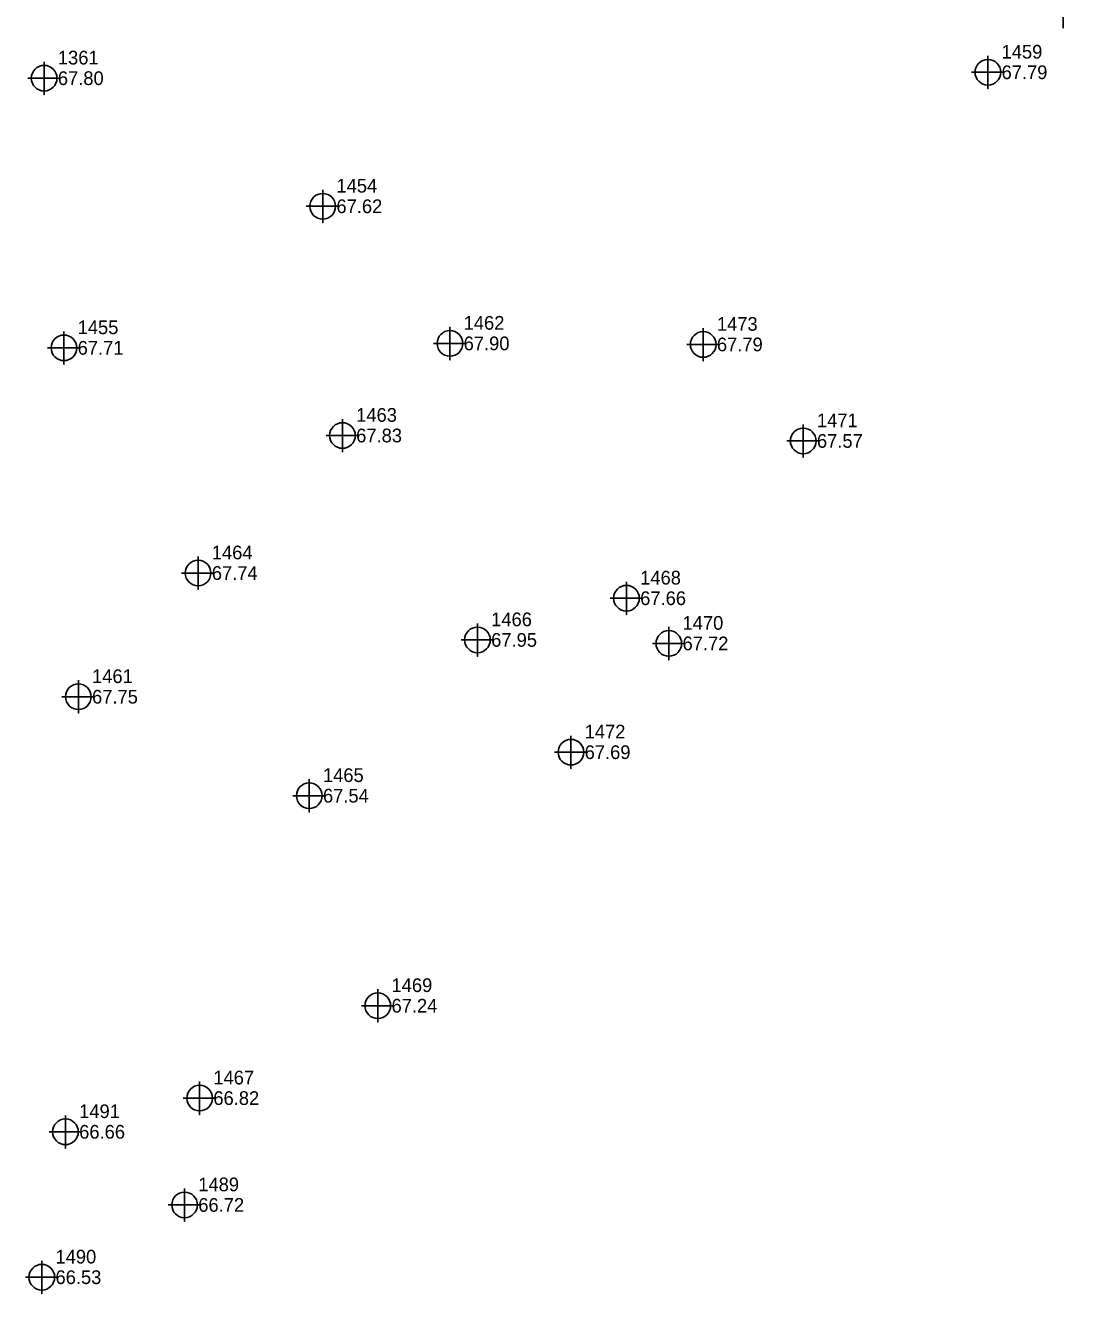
# Model space of a CAD drawing. Extents: x 2062781 to 2066835, y 358981 to 366501.
# Drawn here: x 2066558 to 2066750.3, y 365922.4 to 366153.9 of the extents above; entities that cross this region are included whole.
import ezdxf

# ---------------------------------------------------------------- set-up
doc = ezdxf.new("R2010")
doc.units = 0
for name, color, linetype in [('Exist DTM Regular Point CELL', 7, 'Continuous'), ('Exist DTM Regular Point Cogo Elevation', 7, 'Continuous'), ('Exist DTM Regular Point Cogo Number', 7, 'Continuous')]:
    doc.layers.add(name, color=color, linetype=linetype)

msp = doc.modelspace()

# ---------------------------------------------------------------- linework, layer by layer
at = {"layer": 'Exist DTM Regular Point CELL'}
for points in [[(2066747.34, 366159.42), (2066747.34, 366153.42), (2066747.34, 366156.42), (2066750.34, 366156.42), (2066744.34, 366156.42)], [(2066561.41, 366147.24), (2066561.41, 366141.24), (2066561.41, 366144.24), (2066564.41, 366144.24), (2066558.41, 366144.24)], [(2066733.6, 366148.32), (2066733.6, 366142.32), (2066733.6, 366145.32), (2066736.6, 366145.32), (2066730.6, 366145.32)], [(2066612.24, 366123.86), (2066612.24, 366117.86), (2066612.24, 366120.86), (2066615.24, 366120.86), (2066609.24, 366120.86)], [(2066635.45, 366098.83), (2066635.45, 366092.83), (2066635.45, 366095.83), (2066638.45, 366095.83), (2066632.45, 366095.83)], [(2066681.66, 366098.64), (2066681.66, 366092.64), (2066681.66, 366095.64), (2066684.66, 366095.64), (2066678.66, 366095.64)], [(2066565.02, 366098.02), (2066565.02, 366092.02), (2066565.02, 366095.02), (2066568.02, 366095.02), (2066562.02, 366095.02)], [(2066615.84, 366082.02), (2066615.84, 366076.02), (2066615.84, 366079.02), (2066618.84, 366079.02), (2066612.84, 366079.02)], [(2066699.91, 366081.03), (2066699.91, 366075.03), (2066699.91, 366078.03), (2066702.91, 366078.03), (2066696.91, 366078.03)], [(2066589.5, 366056.92), (2066589.5, 366050.92), (2066589.5, 366053.92), (2066592.5, 366053.92), (2066586.5, 366053.92)], [(2066667.66, 366052.32), (2066667.66, 366046.32), (2066667.66, 366049.32), (2066670.66, 366049.32), (2066664.66, 366049.32)], [(2066640.47, 366044.71), (2066640.47, 366038.71), (2066640.47, 366041.71), (2066643.47, 366041.71), (2066637.47, 366041.71)], [(2066675.39, 366044.07), (2066675.39, 366038.07), (2066675.39, 366041.07), (2066678.39, 366041.07), (2066672.39, 366041.07)], [(2066567.65, 366034.34), (2066567.65, 366028.34), (2066567.65, 366031.34), (2066570.65, 366031.34), (2066564.65, 366031.34)], [(2066657.53, 366024.22), (2066657.53, 366018.22), (2066657.53, 366021.22), (2066660.53, 366021.22), (2066654.53, 366021.22)], [(2066609.78, 366016.27), (2066609.78, 366010.27), (2066609.78, 366013.27), (2066612.78, 366013.27), (2066606.78, 366013.27)], [(2066622.29, 365977.94), (2066622.29, 365971.94), (2066622.29, 365974.94), (2066625.29, 365974.94), (2066619.29, 365974.94)], [(2066589.78, 365961.08), (2066589.78, 365955.08), (2066589.78, 365958.08), (2066592.78, 365958.08), (2066586.78, 365958.08)], [(2066565.3, 365954.93), (2066565.3, 365948.93), (2066565.3, 365951.93), (2066568.3, 365951.93), (2066562.3, 365951.93)], [(2066587.03, 365941.58), (2066587.03, 365935.58), (2066587.03, 365938.58), (2066590.03, 365938.58), (2066584.03, 365938.58)], [(2066560.98, 365928.39), (2066560.98, 365922.39), (2066560.98, 365925.39), (2066563.98, 365925.39), (2066557.98, 365925.39)]]:
    msp.add_lwpolyline(points, dxfattribs=at)
for centre in [(2066733.6, 366145.32), (2066561.41, 366144.24), (2066612.24, 366120.86), (2066565.02, 366095.02), (2066635.45, 366095.83), (2066681.66, 366095.64), (2066615.84, 366079.02), (2066699.91, 366078.03), (2066589.5, 366053.92), (2066667.66, 366049.32), (2066640.47, 366041.71), (2066675.39, 366041.07), (2066567.65, 366031.34), (2066657.53, 366021.22), (2066609.78, 366013.27), (2066622.29, 365974.94), (2066589.78, 365958.08), (2066565.3, 365951.93), (2066587.03, 365938.58), (2066560.98, 365925.39)]:
    msp.add_circle(centre, 2.34, dxfattribs=at)

# ---------------------------------------------------------------- texts
at = {"layer": 'Exist DTM Regular Point Cogo Elevation'}
for s, p in [('67.80', (2066563.91, 366142.99)), ('67.79', (2066736.1, 366144.07)), ('67.62', (2066614.74, 366119.61)), ('67.71', (2066567.52, 366093.77)), ('67.90', (2066637.95, 366094.58)), ('67.79', (2066684.16, 366094.39)), ('67.83', (2066618.34, 366077.77)), ('67.57', (2066702.41, 366076.78)), ('67.74', (2066592, 366052.67)), ('67.66', (2066670.16, 366048.07)), ('67.95', (2066642.97, 366040.46)), ('67.72', (2066677.89, 366039.82)), ('67.75', (2066570.15, 366030.09)), ('67.69', (2066660.03, 366019.97)), ('67.54', (2066612.28, 366012.02)), ('67.24', (2066624.79, 365973.69)), ('66.82', (2066592.28, 365956.83)), ('66.66', (2066567.8, 365950.68)), ('66.72', (2066589.53, 365937.33)), ('66.53', (2066563.48, 365924.14))]:
    msp.add_text(s, height=2.5, dxfattribs=at).set_placement(p)
at = {"layer": 'Exist DTM Regular Point Cogo Number'}
for s, p in [('1459', (2066736.1, 366147.82)), ('1361', (2066563.91, 366146.74)), ('1454', (2066614.74, 366123.36)), ('1462', (2066637.95, 366098.33)), ('1455', (2066567.52, 366097.52)), ('1473', (2066684.16, 366098.14)), ('1463', (2066618.34, 366081.52)), ('1471', (2066702.41, 366080.53)), ('1464', (2066592, 366056.42)), ('1468', (2066670.16, 366051.82)), ('1466', (2066642.97, 366044.21)), ('1470', (2066677.89, 366043.57)), ('1461', (2066570.15, 366033.84)), ('1472', (2066660.03, 366023.72)), ('1465', (2066612.28, 366015.77)), ('1469', (2066624.79, 365977.44)), ('1467', (2066592.28, 365960.58)), ('1491', (2066567.8, 365954.43)), ('1489', (2066589.53, 365941.08)), ('1490', (2066563.48, 365927.89))]:
    msp.add_text(s, height=2.5, dxfattribs=at).set_placement(p)

doc.saveas('drawing.dxf')
